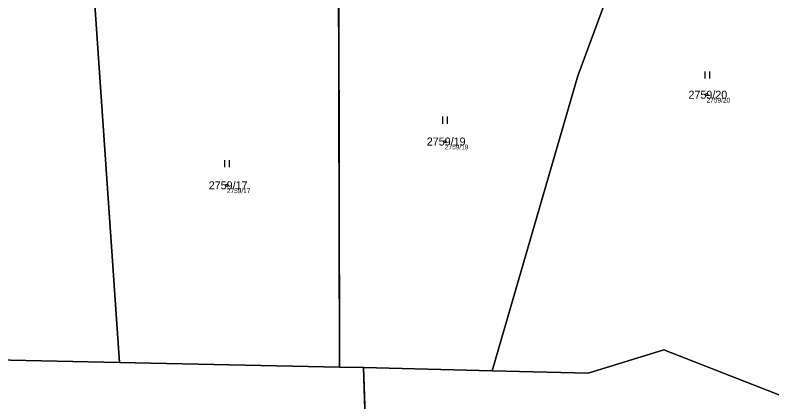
# Model space of a CAD drawing. Extents: x -761891 to -756141, y -1178507 to -1171885.
# Drawn here: x -757432.9 to -757272.4, y -1176752.8 to -1176670.7 of the extents above; entities that cross this region are included whole.
import ezdxf

# ---------------------------------------------------------------- set-up
doc = ezdxf.new("R2010")
doc.units = 0
for name, color, linetype in [('Definiční body', 7, 'Continuous'), ('Hranice parcel', 7, 'Continuous'), ('Parcelní čísla', 7, 'Continuous'), ('Polygon parcely', 7, 'Continuous'), ('Značky kultur', 7, 'Continuous')]:
    doc.layers.add(name, color=color, linetype=linetype)

msp = doc.modelspace()

# ---------------------------------------------------------------- linework, layer by layer
at = {"layer": 'Definiční body'}
for centre in [(-757286.24, -1176687.59), (-757341.74, -1176697.52), (-757387.98, -1176706.81)]:
    msp.add_circle(centre, 0.25, dxfattribs=at)
at = {"layer": 'Hranice parcel'}
for p, q in [((-757364.28, -1176658.71), (-757364.13, -1176745.38)), ((-757410.77, -1176744.4), (-757415.99, -1176668.49)), ((-757463.69, -1176743.28), (-757410.77, -1176744.4)), ((-757410.77, -1176744.4), (-757364.13, -1176745.38)), ((-757364.13, -1176745.38), (-757358.99, -1176745.49)), ((-757357.34, -1176794.2), (-757358.99, -1176745.49)), ((-757358.99, -1176745.49), (-757331.72, -1176746.18))]:
    msp.add_line(p, q, dxfattribs=at)
for points in [[(-757331.72, -1176746.18), (-757313.58, -1176683.6), (-757297.76, -1176640.97)], [(-757331.72, -1176746.18), (-757311.35, -1176746.69), (-757295.32, -1176741.73), (-757267.12, -1176752.73), (-757240.19, -1176752.74)]]:
    msp.add_lwpolyline(points, dxfattribs=at)
at = {"layer": 'Polygon parcely'}
for points in [[(-757295.32, -1176741.73), (-757267.12, -1176752.73), (-757240.19, -1176752.74), (-757258.42, -1176640.35), (-757265.27, -1176642.23), (-757268.55, -1176620.66), (-757294.28, -1176627.84), (-757292.93, -1176639.68), (-757297.76, -1176640.97), (-757313.58, -1176683.6), (-757331.72, -1176746.18), (-757311.35, -1176746.69)], [(-757364.28, -1176658.71), (-757364.13, -1176745.38), (-757358.99, -1176745.49), (-757331.72, -1176746.18), (-757313.58, -1176683.6), (-757297.76, -1176640.97), (-757320.27, -1176646.97)], [(-757364.13, -1176745.38), (-757364.28, -1176658.71), (-757415.99, -1176668.49), (-757410.77, -1176744.4)], [(-757463.37, -1176676.32), (-757465.98, -1176740.81), (-757463.69, -1176743.28), (-757410.77, -1176744.4), (-757415.99, -1176668.49), (-757463.05, -1176668.49)], [(-757340.54, -1176789.77), (-757306.99, -1176776.83), (-757299.78, -1176764.89), (-757273.72, -1176761.82), (-757231.59, -1176771.39), (-757193.65, -1176778.62), (-757184.72, -1176788.57), (-757180.65, -1176799.87), (-757177.69, -1176800.51), (-757167.95, -1176752.76), (-757240.19, -1176752.74), (-757267.12, -1176752.73), (-757295.32, -1176741.73), (-757311.35, -1176746.69), (-757331.72, -1176746.18), (-757358.99, -1176745.49), (-757357.34, -1176794.2)], [(-757357.34, -1176794.2), (-757358.99, -1176745.49), (-757364.13, -1176745.38), (-757410.77, -1176744.4), (-757463.69, -1176743.28), (-757453.63, -1176755.09), (-757448.3, -1176771.89), (-757444.48, -1176796.12), (-757420.55, -1176796.42), (-757399.49, -1176800.48), (-757384.58, -1176789.66), (-757369.23, -1176794.74), (-757359.99, -1176794.9)]]:
    msp.add_lwpolyline(points, close=True, dxfattribs=at)
at = {"layer": 'Značky kultur'}
for p, q in [((-757286.54, -1176684.18), (-757286.54, -1176682.68)), ((-757285.54, -1176684.18), (-757285.54, -1176682.68)), ((-757342.18, -1176693.74), (-757342.18, -1176692.24)), ((-757341.18, -1176693.74), (-757341.18, -1176692.24)), ((-757388.44, -1176702.98), (-757388.44, -1176701.48)), ((-757387.44, -1176702.98), (-757387.44, -1176701.48))]:
    msp.add_line(p, q, dxfattribs=at)

# ---------------------------------------------------------------- texts
at = {"layer": 'Definiční body'}
for s, p in [('2759/20', (-757286.24, -1176689.25)), ('2759/19', (-757341.74, -1176699.18)), ('2759/17', (-757387.98, -1176708.47))]:
    msp.add_text(s, height=1, dxfattribs=at).set_placement(p)
at = {"layer": 'Parcelní čísla'}
for s, p in [('2759/20', (-757290.08, -1176688.44)), ('2759/19', (-757345.58, -1176698.37)), ('2759/17', (-757391.82, -1176707.66))]:
    msp.add_text(s, height=1.7, dxfattribs=at).set_placement(p)

doc.saveas('drawing.dxf')
